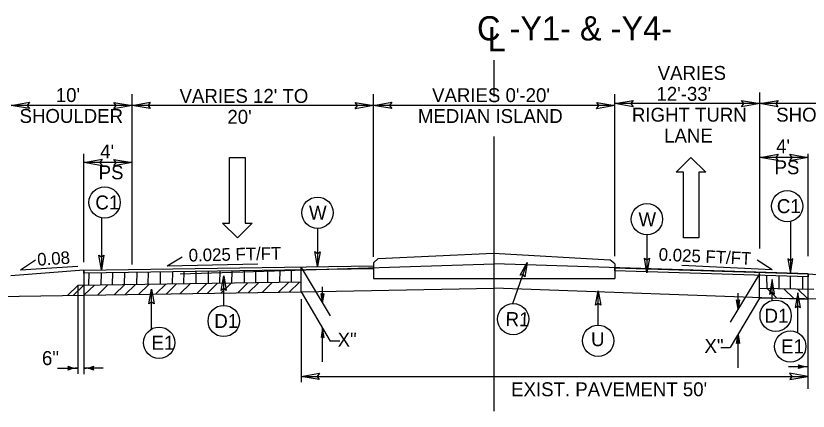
# Model space of a CAD drawing. Extents: x 2176024 to 2177225, y 75947 to 76635.
# Drawn here: x 2176435.6 to 2176501.2, y 76466.6 to 76499.4 of the extents above; entities that cross this region are included whole.
import ezdxf

# ---------------------------------------------------------------- set-up
doc = ezdxf.new("R2010")
doc.units = 0
for name, color, linetype in [('Exist XS Ground Line', 7, 'Continuous'), ('Old_Level_1', 7, 'Continuous'), ('Old_Level_11', 7, 'Continuous'), ('Old_Level_4', 7, 'Continuous'), ('Prop Dimension', 7, 'Continuous'), ('Typical Curb CELL', 7, 'Continuous'), ('Typical Pavement Slope CELL', 7, 'Continuous'), ('Typical Pavement Slope Information CELL', 7, 'Continuous'), ('Typical Shoulder Slope CELL', 7, 'Continuous'), ('Typical Slope Point Local CELL', 7, 'Continuous'), ('Typical Terminator CELL', 7, 'Continuous'), ('Typical Text General CELL', 7, 'Continuous'), ('Typical Text Label CELL', 7, 'Continuous')]:
    doc.layers.add(name, color=color, linetype=linetype)

msp = doc.modelspace()

# ---------------------------------------------------------------- linework, layer by layer
at = {"layer": 'Exist XS Ground Line'}
for p in [(2176459.222, 76476.506), (2176501.212, 76475.872)]:
    msp.add_line(p, (2176475.222, 76476.813), dxfattribs=at)
at = {"layer": 'Old_Level_1'}
for p, q in [((2176441.652, 76477.052), (2176441.667, 76478.069)), ((2176442.67, 76477.066), (2176442.685, 76478.08)), ((2176443.611, 76477.073), (2176443.625, 76478.099)), ((2176444.603, 76477.1), (2176444.618, 76478.124)), ((2176445.621, 76477.109), (2176445.636, 76478.138)), ((2176446.562, 76477.124), (2176446.576, 76478.15)), ((2176447.569, 76477.133), (2176447.584, 76478.185)), ((2176448.587, 76477.144), (2176448.602, 76478.196)), ((2176449.527, 76477.167), (2176449.543, 76478.215)), ((2176450.525, 76477.17), (2176450.54, 76478.225)), ((2176451.557, 76477.182), (2176451.572, 76478.243)), ((2176452.497, 76477.212), (2176452.512, 76478.237)), ((2176453.495, 76477.228), (2176453.509, 76478.257)), ((2176454.527, 76477.256), (2176454.541, 76478.264)), ((2176455.467, 76477.256), (2176455.482, 76478.287)), ((2176456.462, 76477.281), (2176456.477, 76478.297)), ((2176457.48, 76477.295), (2176457.494, 76478.308)), ((2176458.42, 76477.302), (2176458.435, 76478.328)), ((2176449.208, 76476.356), (2176450.042, 76477.173)), ((2176450.583, 76476.374), (2176451.423, 76477.198)), ((2176451.475, 76476.392), (2176452.311, 76477.21)), ((2176452.618, 76476.418), (2176453.442, 76477.226)), ((2176453.983, 76476.431), (2176454.819, 76477.251)), ((2176454.866, 76476.44), (2176455.705, 76477.262)), ((2176455.999, 76476.457), (2176456.836, 76477.277)), ((2176457.364, 76476.477), (2176458.199, 76477.295)), ((2176458.253, 76476.491), (2176459.092, 76477.313)), ((2176497.836, 76476.791), (2176497.821, 76477.803)), ((2176498.833, 76476.767), (2176498.818, 76477.793)), ((2176499.773, 76476.76), (2176499.759, 76477.774)), ((2176500.791, 76476.747), (2176500.777, 76477.763)), ((2176440.378, 76476.231), (2176441.205, 76477.041)), ((2176441.272, 76476.249), (2176442.107, 76477.068)), ((2176442.391, 76476.253), (2176443.226, 76477.072)), ((2176443.779, 76476.275), (2176444.609, 76477.088)), ((2176444.667, 76476.297), (2176445.503, 76477.115)), ((2176445.786, 76476.301), (2176446.622, 76477.119)), ((2176447.189, 76476.327), (2176448.038, 76477.159)), ((2176448.081, 76476.344), (2176448.912, 76477.159)), ((2176498.645, 76475.988), (2176497.809, 76476.807)), ((2176500.053, 76475.947), (2176499.218, 76476.766)), ((2176501.172, 76475.943), (2176500.337, 76476.762))]:
    msp.add_line(p, q, dxfattribs=at)
at = {"layer": 'Old_Level_11'}
for p, q in [((2176442.687, 76482.642), (2176442.687, 76478.339)), ((2176499.757, 76482.336), (2176499.757, 76478.033)), ((2176460.591, 76481.766), (2176460.591, 76478.633)), ((2176487.878, 76481.225), (2176487.878, 76478.092)), ((2176476.775, 76475.539), (2176477.957, 76478.945)), ((2176452.821, 76475.383), (2176452.821, 76477.827)), ((2176498.248, 76475.822), (2176498.248, 76477.522)), ((2176440.729, 76477.032), (2176440.729, 76469.717)), ((2176441.229, 76477.044), (2176441.229, 76469.676)), ((2176446.835, 76473.42), (2176446.835, 76476.716)), ((2176483.831, 76473.751), (2176483.831, 76476.593)), ((2176501.214, 76476.739), (2176501.214, 76469.37)), ((2176500.379, 76473.114), (2176500.379, 76476.41)), ((2176439.063, 76470.179), (2176440.729, 76470.179)), ((2176442.829, 76470.176), (2176441.229, 76470.176)), ((2176499.614, 76470.307), (2176501.214, 76470.307))]:
    msp.add_line(p, q, dxfattribs=at)
for points in [[(2176460.798, 76479.833), (2176460.591, 76478.633), (2176460.378, 76479.839), (2176460.591, 76479.686)], [(2176442.894, 76479.539), (2176442.687, 76478.339), (2176442.474, 76479.545), (2176442.687, 76479.392)], [(2176488.085, 76479.292), (2176487.878, 76478.092), (2176487.665, 76479.299), (2176487.878, 76479.146)], [(2176499.55, 76479.233), (2176499.757, 76478.033), (2176499.97, 76479.24), (2176499.757, 76479.087)], [(2176477.368, 76477.879), (2176477.957, 76478.945), (2176477.763, 76477.735), (2176477.612, 76477.949)], [(2176452.614, 76476.627), (2176452.821, 76477.827), (2176453.034, 76476.621), (2176452.821, 76476.774)], [(2176498.454, 76476.322), (2176498.248, 76477.522), (2176498.034, 76476.315), (2176498.248, 76476.468)], [(2176446.629, 76475.516), (2176446.835, 76476.716), (2176447.049, 76475.509), (2176446.835, 76475.662)], [(2176483.625, 76475.393), (2176483.831, 76476.593), (2176484.045, 76475.387), (2176483.831, 76475.54)], [(2176500.585, 76475.21), (2176500.379, 76476.41), (2176500.165, 76475.204), (2176500.379, 76475.357)]]:
    msp.add_lwpolyline(points, close=True, dxfattribs=at)
for centre in [(2176442.952, 76483.91), (2176499.492, 76483.605), (2176460.591, 76483.062), (2176487.878, 76482.521), (2176452.821, 76474.087), (2176476.801, 76474.243), (2176498.538, 76474.526), (2176447.465, 76472.287), (2176483.832, 76472.455), (2176499.75, 76471.981)]:
    msp.add_circle(centre, 1.296, dxfattribs=at)
for centre, radius, start, end in [((2176439.521, 76470.179), 0.448, 339.23433, 20.76598), ((2176440.704, 76472.094), 1.915, 246.4848, 270.76223), ((2176440.704, 76468.264), 1.915, 89.23808, 113.51551), ((2176440.704, 76472.094), 1.942, 247.18933, 260.46376), ((2176440.704, 76468.264), 1.942, 99.53654, 112.81097), ((2176440.704, 76472.094), 1.969, 247.76965, 256.61146), ((2176440.704, 76468.264), 1.969, 103.38884, 112.23066), ((2176440.704, 76472.094), 1.995, 248.25016, 253.7031), ((2176440.704, 76468.264), 1.995, 106.29721, 111.75014), ((2176440.704, 76472.094), 2.022, 248.64723, 251.29131), ((2176440.704, 76468.264), 2.022, 108.70899, 111.35308), ((2176441.255, 76472.091), 1.915, 269.23819, 293.51562), ((2176441.255, 76468.261), 1.915, 66.48492, 90.76235), ((2176441.255, 76472.091), 1.942, 279.53666, 292.81109), ((2176441.255, 76468.261), 1.942, 67.18945, 80.46388), ((2176441.255, 76472.091), 1.969, 283.38896, 292.23077), ((2176441.255, 76468.261), 1.969, 67.76976, 76.61158), ((2176441.255, 76472.091), 1.995, 286.29733, 291.75026), ((2176441.255, 76468.261), 1.995, 68.25028, 73.70321), ((2176441.255, 76472.091), 2.022, 288.70911, 291.35319), ((2176441.255, 76468.261), 2.022, 68.64734, 71.29143), ((2176442.438, 76470.176), 0.448, 159.23444, 200.7661), ((2176500.006, 76470.307), 0.448, 339.2339, 20.76556), ((2176501.189, 76472.222), 1.915, 246.48438, 270.76181), ((2176501.189, 76468.392), 1.915, 89.23765, 113.51508), ((2176501.189, 76472.222), 1.942, 247.18891, 260.46334), ((2176501.189, 76468.392), 1.942, 99.53612, 112.81055), ((2176501.189, 76472.222), 1.969, 247.76922, 256.61104), ((2176501.189, 76468.392), 1.969, 103.38842, 112.23024), ((2176501.189, 76472.222), 1.995, 248.24974, 253.70267), ((2176501.189, 76468.392), 1.995, 106.29679, 111.74972), ((2176501.189, 76472.222), 2.022, 248.64681, 251.29089), ((2176501.189, 76468.392), 2.022, 108.70857, 111.35266)]:
    msp.add_arc(centre, radius, start, end, dxfattribs=at)
at = {"layer": 'Old_Level_4'}
for p, q in [((2176453.302, 76482.209), (2176453.302, 76487.641)), ((2176453.302, 76487.641), (2176454.583, 76487.641)), ((2176454.583, 76487.641), (2176454.583, 76482.209)), ((2176490.311, 76486.419), (2176491.514, 76487.641)), ((2176491.514, 76487.641), (2176492.755, 76486.419)), ((2176490.893, 76486.419), (2176490.311, 76486.419)), ((2176490.893, 76480.987), (2176490.893, 76486.419)), ((2176492.755, 76486.419), (2176492.173, 76486.419)), ((2176492.173, 76486.419), (2176492.173, 76480.987)), ((2176453.962, 76480.987), (2176452.72, 76482.209)), ((2176452.72, 76482.209), (2176453.302, 76482.209)), ((2176455.165, 76482.209), (2176453.962, 76480.987)), ((2176454.583, 76482.209), (2176455.165, 76482.209)), ((2176492.173, 76480.987), (2176490.893, 76480.987))]:
    msp.add_line(p, q, dxfattribs=at)
at = {"layer": 'Prop Dimension'}
for p, q in [((2176475.222, 76492.685), (2176475.222, 76495.714)), ((2176497.222, 76480.091), (2176497.222, 76493.03)), ((2176445.222, 76481.108), (2176445.222, 76492.874)), ((2176445.235, 76478.776), (2176445.235, 76492.607)), ((2176465.222, 76479.395), (2176465.222, 76492.874)), ((2176485.222, 76479.454), (2176485.222, 76492.874)), ((2176445.222, 76491.947), (2176435.222, 76491.947)), ((2176465.222, 76491.947), (2176445.222, 76491.947)), ((2176485.222, 76491.947), (2176465.222, 76491.947)), ((2176497.222, 76492.103), (2176485.222, 76492.103)), ((2176507.222, 76492.103), (2176497.222, 76492.103)), ((2176475.222, 76466.616), (2176475.222, 76489.384)), ((2176441.235, 76478.969), (2176441.235, 76487.937)), ((2176501.222, 76479.474), (2176501.222, 76487.937)), ((2176445.235, 76487.219), (2176441.235, 76487.219)), ((2176501.222, 76487.642), (2176497.222, 76487.642)), ((2176459.221, 76478.521), (2176461.647, 76474.513)), ((2176497.21, 76478.008), (2176494.784, 76474)), ((2176461.01, 76475.588), (2176461.01, 76476.916)), ((2176459.222, 76476.506), (2176461.647, 76472.411)), ((2176459.222, 76475.906), (2176459.222, 76469.026)), ((2176497.209, 76475.992), (2176494.784, 76471.898)), ((2176495.421, 76475.075), (2176495.421, 76476.403)), ((2176461.01, 76470.71), (2176461.01, 76473.486)), ((2176501.214, 76473.353), (2176501.214, 76468.455)), ((2176495.421, 76470.197), (2176495.421, 76472.973)), ((2176462.427, 76472.411), (2176461.647, 76472.411)), ((2176494.004, 76471.898), (2176494.784, 76471.898)), ((2176459.222, 76469.494), (2176501.214, 76469.494))]:
    msp.add_line(p, q, dxfattribs=at)
at = {"layer": 'Typical Curb CELL'}
for p, q in [((2176459.222, 76476.506), (2176459.222, 76478.578)), ((2176497.209, 76475.992), (2176497.209, 76478.065)), ((2176424.119, 76475.983), (2176459.222, 76476.506)), ((2176518.325, 76475.678), (2176497.209, 76475.992))]:
    msp.add_line(p, q, dxfattribs=at)
at = {"layer": 'Typical Pavement Slope CELL'}
for p, q in [((2176465.222, 76478.9), (2176465.605, 76479.275)), ((2176465.605, 76479.275), (2176475.156, 76479.718)), ((2176475.156, 76479.718), (2176484.816, 76479.165)), ((2176485.222, 76478.814), (2176484.816, 76479.165)), ((2176449.222, 76478.005), (2176475.222, 76478.816)), ((2176465.222, 76478.9), (2176465.222, 76477.601)), ((2176501.222, 76478.005), (2176475.222, 76478.816)), ((2176485.222, 76478.814), (2176485.222, 76477.601)), ((2176441.235, 76478.311), (2176441.233, 76477.044)), ((2176501.209, 76478.005), (2176501.211, 76476.739)), ((2176459.222, 76477.312), (2176440.729, 76477.037)), ((2176465.222, 76477.601), (2176485.222, 76477.601)), ((2176440.729, 76477.037), (2176439.906, 76476.218)), ((2176497.209, 76476.798), (2176501.714, 76476.731))]:
    msp.add_line(p, q, dxfattribs=at)
at = {"layer": 'Typical Pavement Slope Information CELL'}
for p, q in [((2176435.994, 76478.332), (2176437.219, 76479.151)), ((2176448.131, 76478.653), (2176449.39, 76479.418)), ((2176435.994, 76478.332), (2176440.74, 76478.645)), ((2176448.131, 76478.653), (2176455.636, 76478.817)), ((2176498.259, 76478.336), (2176490.76, 76478.685)), ((2176498.259, 76478.336), (2176497.018, 76479.131))]:
    msp.add_line(p, q, dxfattribs=at)
at = {"layer": 'Typical Shoulder Slope CELL'}
for p, q in [((2176441.222, 76478.311), (2176435.187, 76477.828)), ((2176501.222, 76478.005), (2176507.257, 76477.522))]:
    msp.add_line(p, q, dxfattribs=at)
at = {"layer": 'Typical Slope Point Local CELL'}
for points in [[(2176441.222, 76478.311), (2176465.222, 76478.667), (2176465.222, 76478.667), (2176465.222, 76478.417), (2176465.222, 76478.417), (2176441.222, 76478.061)], [(2176485.223, 76478.504), (2176485.222, 76478.504), (2176501.222, 76478.005), (2176501.222, 76477.755), (2176485.222, 76478.254), (2176485.222, 76478.254)]]:
    msp.add_lwpolyline(points, close=True, dxfattribs=at)
at = {"layer": 'Typical Terminator CELL'}
for points in [[(2176486.731, 76491.843), (2176485.222, 76492.103), (2176486.74, 76492.371), (2176486.547, 76492.103)], [(2176495.712, 76492.363), (2176497.222, 76492.103), (2176495.704, 76491.834), (2176495.897, 76492.103)], [(2176498.731, 76491.843), (2176497.222, 76492.103), (2176498.74, 76492.371), (2176498.547, 76492.103)], [(2176436.731, 76491.687), (2176435.222, 76491.947), (2176436.74, 76492.215), (2176436.547, 76491.947)], [(2176443.712, 76492.207), (2176445.222, 76491.947), (2176443.704, 76491.678), (2176443.897, 76491.947)], [(2176446.731, 76491.687), (2176445.222, 76491.947), (2176446.74, 76492.215), (2176446.547, 76491.947)], [(2176463.712, 76492.207), (2176465.222, 76491.947), (2176463.704, 76491.678), (2176463.897, 76491.947)], [(2176466.731, 76491.687), (2176465.222, 76491.947), (2176466.74, 76492.215), (2176466.547, 76491.947)], [(2176483.712, 76492.207), (2176485.222, 76491.947), (2176483.704, 76491.678), (2176483.897, 76491.947)], [(2176498.731, 76487.382), (2176497.222, 76487.642), (2176498.74, 76487.911), (2176498.547, 76487.642)], [(2176499.712, 76487.902), (2176501.222, 76487.642), (2176499.704, 76487.374), (2176499.897, 76487.642)], [(2176442.744, 76486.959), (2176441.235, 76487.219), (2176442.753, 76487.487), (2176442.56, 76487.219)], [(2176443.725, 76487.479), (2176445.235, 76487.219), (2176443.717, 76486.95), (2176443.91, 76487.219)], [(2176460.877, 76476.342), (2176461.01, 76475.588), (2176461.142, 76476.347), (2176461.008, 76476.251)], [(2176495.553, 76475.829), (2176495.421, 76475.075), (2176495.289, 76475.834), (2176495.423, 76475.737)], [(2176461.142, 76472.732), (2176461.01, 76473.486), (2176460.878, 76472.727), (2176461.012, 76472.824)], [(2176495.288, 76472.219), (2176495.421, 76472.973), (2176495.553, 76472.214), (2176495.419, 76472.311)], [(2176460.731, 76469.234), (2176459.222, 76469.494), (2176460.74, 76469.763), (2176460.547, 76469.494)], [(2176499.705, 76469.234), (2176501.214, 76469.494), (2176499.696, 76469.763), (2176499.889, 76469.494)]]:
    msp.add_lwpolyline(points, close=True, dxfattribs=at)

# ---------------------------------------------------------------- texts
at = {"layer": 'Old_Level_11'}
for s, rotation, p in [('C1', 0.00026, (2176442.183, 76483.33)), ('C1', 359.99974, (2176498.635, 76483.025)), ('W', 0.00026, (2176459.883, 76482.482)), ('W', 0.00026, (2176487.171, 76481.941)), ('D1', 0.00026, (2176452.035, 76473.507)), ('R1', 358.82491, (2176476.153, 76473.677)), ('D1', 359.99974, (2176497.617, 76473.946)), ('E1', 0.00026, (2176446.836, 76471.707)), ('U', 0.00026, (2176483.245, 76472.001)), ('E1', 359.99974, (2176498.986, 76471.401)), ('6"', 0.00015, (2176437.76, 76470.435))]:
    msp.add_text(s, height=1.16, rotation=rotation, dxfattribs=at).set_placement(p)
for p in [(2176462.257, 76471.961), (2176492.643, 76471.448)]:
    msp.add_text('X"', height=1.1533, dxfattribs=at).set_placement(p)
at = {"layer": 'Typical Pavement Slope Information CELL'}
for s, height, rotation, p in [('0.08', 1.0429, 3.78012, (2176437.404, 76478.661)), ('0.025 FT/FT', 1.04295, 1.25185, (2176449.926, 76479.015)), ('0.025 FT/FT', 1.04295, 357.3324, (2176488.829, 76479.097))]:
    msp.add_text(s, height=height, rotation=rotation, dxfattribs=at).set_placement(p)
at = {"layer": 'Typical Text General CELL'}
for s, height, p in [('VARIES ', 1.1533, (2176488.768, 76494.068)), ("10' ", 1.1533, (2176438.909, 76492.235)), ("VARIES 12' TO ", 1.15334, (2176449.161, 76492.163)), ("VARIES 0'-20' ", 1.15334, (2176470.078, 76492.227)), ("12'-33' ", 1.1533, (2176488.666, 76492.338)), ('SHOULDER', 1.1533, (2176435.908, 76490.505)), ('MEDIAN ISLAND', 1.15334, (2176468.902, 76490.497)), ('RIGHT TURN ', 1.15334, (2176486.633, 76490.608)), ('SHOULDER', 1.1533, (2176498.585, 76490.61)), ("20'", 1.1533, (2176453.124, 76490.433)), ('LANE', 1.1533, (2176489.299, 76488.878)), ("4' ", 1.1533, (2176498.574, 76487.984)), ("4' ", 1.1533, (2176442.587, 76487.56)), ('PS', 1.1533, (2176498.445, 76486.254)), ('PS', 1.1533, (2176442.458, 76485.83)), ("EXIST. PAVEMENT 50'", 1.15334, (2176476.627, 76467.854))]:
    msp.add_text(s, height=height, dxfattribs=at).set_placement(p)
at = {"layer": 'Typical Text Label CELL'}
msp.add_text('C -Y1- & -Y4-', height=2.01314, dxfattribs=at).set_placement((2176473.801, 76497.334))
msp.add_text('L', height=2.013, rotation=359.9469, dxfattribs=at).set_placement((2176474.679, 76496.433))

doc.saveas('drawing.dxf')
